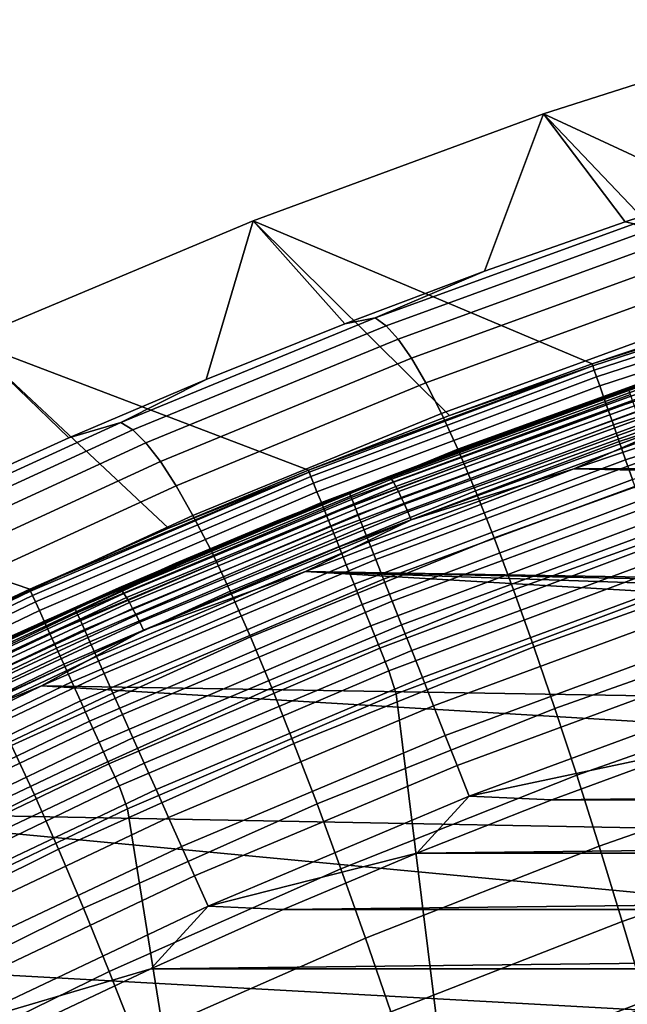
# Model space of a CAD drawing. Header units: metres. Extents: x -109 to 109, y -342 to 66.
# Tile 330 of 512: x -11.65 to -9.13, y 23.85 to 27.94. Entities that reach past the tile are written whole.
import ezdxf

# ---------------------------------------------------------------- set-up
doc = ezdxf.new("R2010")
doc.units = ezdxf.units.M
doc.layers.add('solid_K_24_62_16_000B91', color=7, linetype='CONTINUOUS')

msp = doc.modelspace()

# ---------------------------------------------------------------- linework, layer by layer
at = {"layer": 'solid_K_24_62_16_000B91'}
for points in [[(-7.469858, 27.074324, 30.034899), (-8.250497, 27.942127), (-9.476402, 27.550518), (-8.075337, 26.899939, 30.034899)], [(-8.545745, 27.293789, -15.302665), (-9.13571, 27.101006, -15.330196), (-9.476402, 27.550518), (-8.250497, 27.942127)], [(-8.676752, 26.712015, 30.034899), (-9.476402, 27.550518), (-10.683621, 27.105228), (-9.273801, 26.510647, 30.034899)], [(-9.72142, 26.895372, -15.359515), (-10.3026, 26.676983, -15.390617), (-10.683621, 27.105228), (-9.476402, 27.550518)], [(-9.13571, 27.101006, -15.330196), (-9.72142, 26.895372, -15.359515), (-9.476402, 27.550518)], [(-8.676752, 26.712015, 30.034899), (-8.075337, 26.899939, 30.034899), (-9.476402, 27.550518)], [(-9.098793, 27.09318, -15.64144), (-9.13571, 27.101006, -15.330196), (-8.545745, 27.293789, -15.302665)], [(-9.86618, 26.295937, 30.034899), (-10.683621, 27.105228), (-11.870218, 26.606976), (-10.453595, 26.067991, 30.034899)], [(-10.878968, 26.445932, -15.423494), (-11.450244, 26.202328, -15.458148), (-11.870218, 26.606976), (-10.683621, 27.105228)], [(-10.3026, 26.676983, -15.390617), (-10.878968, 26.445932, -15.423494), (-10.683621, 27.105228)], [(-9.86618, 26.295937, 30.034899), (-9.273801, 26.510647, 30.034899), (-10.683621, 27.105228)], [(-9.098793, 27.09318, -15.64144), (-10.176395, 26.7013, -15.741787), (-9.72142, 26.895372, -15.359515), (-9.13571, 27.101006, -15.330196)], [(-10.176395, 26.7013, -15.741787), (-9.098793, 27.09318, -15.64144), (-9.05722, 27.060034, -16.116529), (-10.130733, 26.669012, -16.209549)], [(-10.130733, 26.669012, -16.209549), (-9.05722, 27.060034, -16.116529), (-9.011286, 27.002827, -16.588821), (-10.080185, 26.61314, -16.67448)], [(-10.080185, 26.61314, -16.67448), (-9.011286, 27.002827, -16.588821), (-8.961097, 26.92161, -17.057009), (-10.024866, 26.53373, -17.13529)], [(-10.024866, 26.53373, -17.13529), (-8.961097, 26.92161, -17.057009), (-8.906757, 26.816431, -17.519785), (-9.964892, 26.43083, -17.590696)], [(-10.176395, 26.7013, -15.741787), (-10.3026, 26.676983, -15.390617), (-9.72142, 26.895372, -15.359515)], [(-8.073108, 26.891418, 30.136866), (-8.676752, 26.712015, 30.034899), (-9.273801, 26.510647, 30.034899)], [(-9.271177, 26.502241, 30.136866), (-8.073108, 26.891418, 30.136866), (-9.273801, 26.510647, 30.034899)], [(-9.264837, 26.484116, 30.237499), (-8.067587, 26.873028, 30.237499), (-8.073108, 26.891418, 30.136866), (-9.271177, 26.502241, 30.136866)], [(-8.067587, 26.873028, 30.237499), (-9.264837, 26.484116, 30.237499), (-9.25513, 26.456366, 30.335642), (-8.059134, 26.844872, 30.335642)], [(-8.059134, 26.844872, 30.335642), (-9.25513, 26.456366, 30.335642), (-9.242157, 26.419285, 30.430262), (-8.047838, 26.807245, 30.430262)], [(-9.964892, 26.43083, -17.590696), (-8.906757, 26.816431, -17.519785), (-8.848375, 26.68734, -17.975842), (-9.900382, 26.304487, -18.03941)], [(-8.047838, 26.807245, 30.430262), (-9.242157, 26.419285, 30.430262), (-9.226056, 26.373259, 30.520365), (-8.033817, 26.760544, 30.520365)], [(-8.033817, 26.760544, 30.520365), (-9.226056, 26.373259, 30.520365), (-9.206996, 26.318773, 30.605007), (-8.01722, 26.705257, 30.605007)], [(-10.176395, 26.7013, -15.741787), (-11.233723, 26.267035, -15.850263), (-10.878968, 26.445932, -15.423494), (-10.3026, 26.676983, -15.390617)], [(-11.233723, 26.267035, -15.850263), (-10.176395, 26.7013, -15.741787), (-10.130733, 26.669012, -16.209549), (-11.184263, 26.235685, -16.310076)], [(-11.184263, 26.235685, -16.310076), (-10.130733, 26.669012, -16.209549), (-10.080185, 26.61314, -16.67448), (-11.129406, 26.181274, -16.767019)], [(-9.900382, 26.304487, -18.03941), (-8.848375, 26.68734, -17.975842), (-8.786059, 26.534397, -18.42388), (-9.831454, 26.154764, -18.480146)], [(-8.307217, 26.674368, 47.305363), (-9.452274, 26.291367, 47.221363), (-9.838497, 26.149643, 83.426178), (-8.652477, 26.56465, 83.426178)], [(-8.976329, 26.456751, 47.241062), (-9.452274, 26.291367, 47.221363), (-8.307217, 26.674368, 47.305363)], [(-8.01722, 26.705257, 30.605007), (-9.206996, 26.318773, 30.605007), (-9.185175, 26.256399, 30.683298), (-7.998219, 26.641968, 30.683298)], [(-7.998219, 26.641968, 30.683298), (-9.185175, 26.256399, 30.683298), (-9.160825, 26.18679, 30.754417), (-7.977015, 26.571337, 30.754417)], [(-11.035748, 25.826925, 30.034899), (-11.870218, 26.606976), (-13.033423, 26.056919), (-11.612348, 25.572861, 30.034899)], [(-11.450244, 26.202328, -15.458148), (-12.016169, 25.946272, -15.494599), (-11.870218, 26.606976)], [(-11.035748, 25.826925, 30.034899), (-10.453595, 26.067991, 30.034899), (-11.870218, 26.606976)], [(-11.129406, 26.181274, -16.767019), (-10.080185, 26.61314, -16.67448), (-10.024866, 26.53373, -17.13529), (-11.069277, 26.103844, -17.219828)], [(-9.120394, 26.401478, 83.562515), (-8.652477, 26.56465, 83.426178), (-9.838497, 26.149643, 83.426178)], [(-7.977015, 26.571337, 30.754417), (-9.160825, 26.18679, 30.754417), (-9.134198, 26.11068, 30.817619), (-7.95383, 26.494108, 30.817619)], [(-11.069277, 26.103844, -17.219828), (-10.024866, 26.53373, -17.13529), (-9.964892, 26.43083, -17.590696), (-11.004003, 26.003439, -17.667236)], [(-9.271177, 26.502241, 30.136866), (-9.86618, 26.295937, 30.034899), (-10.453595, 26.067991, 30.034899)], [(-10.450584, 26.059715, 30.136866), (-9.271177, 26.502241, 30.136866), (-10.453595, 26.067991, 30.034899)], [(-10.443438, 26.041893, 30.237499), (-9.264837, 26.484116, 30.237499), (-9.271177, 26.502241, 30.136866), (-10.450584, 26.059715, 30.136866)], [(-9.271177, 26.502241, 30.136866), (-9.273801, 26.510647, 30.034899), (-9.86618, 26.295937, 30.034899)], [(-9.831454, 26.154764, -18.480146), (-8.786059, 26.534397, -18.42388), (-8.719973, 26.358004, -18.862715), (-9.758288, 25.982046, -18.911749)], [(-9.264837, 26.484116, 30.237499), (-10.443438, 26.041893, 30.237499), (-10.432495, 26.014606, 30.335642), (-9.25513, 26.456366, 30.335642)], [(-7.95383, 26.494108, 30.817619), (-9.134198, 26.11068, 30.817619), (-9.105577, 26.028864, 30.872238), (-7.928907, 26.411091, 30.872238)], [(-11.233723, 26.267035, -15.850263), (-11.450244, 26.202328, -15.458148), (-10.878968, 26.445932, -15.423494)], [(-11.004003, 26.003439, -17.667236), (-9.964892, 26.43083, -17.590696), (-9.900382, 26.304487, -18.03941), (-10.933708, 25.88011, -18.107979)], [(-9.25513, 26.456366, 30.335642), (-10.432495, 26.014606, 30.335642), (-10.417872, 25.978144, 30.430262), (-9.242157, 26.419285, 30.430262)], [(-8.976329, 26.456751, 47.241062), (-10.119171, 26.042027, 47.14912), (-9.452274, 26.291367, 47.221363)], [(-8.972191, 26.453148, 47.202164), (-10.11451, 26.038614, 47.110264), (-10.119171, 26.042027, 47.14912), (-8.976329, 26.456751, 47.241062)], [(-8.966496, 26.444735, 47.164219), (-10.108093, 26.030462, 47.072376), (-10.11451, 26.038614, 47.110264), (-8.972191, 26.453148, 47.202164)], [(-8.959341, 26.431658, 47.127876), (-10.100034, 26.017714, 47.036106), (-10.108093, 26.030462, 47.072376), (-8.966496, 26.444735, 47.164219)], [(-8.950851, 26.414139, 47.093758), (-10.090469, 26.000586, 47.002075), (-10.100034, 26.017714, 47.036106), (-8.959341, 26.431658, 47.127876)], [(-9.349837, 26.074324, 46.928566), (-8.21716, 26.453129, 47.012543), (9.349916, 26.074295, 46.928558)], [(-8.894105, 26.272797, 46.97514), (-8.21716, 26.453129, 47.012543), (-9.349837, 26.074324, 46.928566)], [(-9.242157, 26.419285, 30.430262), (-10.417872, 25.978144, 30.430262), (-10.399724, 25.932888, 30.520365), (-9.226056, 26.373259, 30.520365)], [(-9.120394, 26.401478, 83.562515), (-9.838497, 26.149643, 83.426178), (-10.282165, 25.972147, 83.562515)], [(-9.120394, 26.401478, 83.562515), (-10.282165, 25.972147, 83.562515), (-10.275194, 25.954496, 83.699898), (-9.114211, 26.383535, 83.699898)], [(-9.114211, 26.383535, 83.699898), (-10.275194, 25.954496, 83.699898), (-10.263594, 25.925119, 83.834938), (-9.103921, 26.353674, 83.834938)], [(-8.941171, 26.392481, 47.06245), (-10.079563, 25.979372, 46.970867), (-10.090469, 26.000586, 47.002075), (-8.950851, 26.414139, 47.093758)], [(-8.930466, 26.367054, 47.034489), (-10.067503, 25.954437, 46.943012), (-10.079563, 25.979372, 46.970867), (-8.941171, 26.392481, 47.06245)], [(-9.226056, 26.373259, 30.520365), (-10.399724, 25.932888, 30.520365), (-10.378238, 25.879313, 30.605007), (-9.206996, 26.318773, 30.605007)], [(-9.103921, 26.353674, 83.834938), (-10.263594, 25.925119, 83.834938), (-10.24746, 25.884268, 83.966492), (-9.089611, 26.312149, 83.966492)], [(-8.918919, 26.338295, 47.010353), (-10.054495, 25.926207, 46.918995), (-10.067503, 25.954437, 46.943012), (-8.930466, 26.367054, 47.034489)], [(-8.906729, 26.306694, 46.990456), (-10.040763, 25.895166, 46.899223), (-10.054495, 25.926207, 46.918995), (-8.918919, 26.338295, 47.010353)], [(-9.758288, 25.982046, -18.911749), (-8.719973, 26.358004, -18.862715), (-8.650333, 26.158897, -19.291298), (-9.681129, 25.787064, -19.333178)], [(-10.933708, 25.88011, -18.107979), (-9.900382, 26.304487, -18.03941), (-9.831454, 26.154764, -18.480146), (-10.858523, 25.733912, -18.540798)], [(-9.206996, 26.318773, 30.605007), (-10.378238, 25.879313, 30.605007), (-10.353642, 25.81798, 30.683298), (-9.185175, 26.256399, 30.683298)], [(-9.089611, 26.312149, 83.966492), (-10.24746, 25.884268, 83.966492), (-10.226934, 25.832289, 84.093422), (-9.071404, 26.259314, 84.093422)], [(-8.894105, 26.272797, 46.97514), (-10.026542, 25.861849, 46.884037), (-10.040763, 25.895166, 46.899223), (-8.906729, 26.306694, 46.990456)], [(-11.233723, 26.267035, -15.850263), (-12.269276, 25.791765, -15.966279), (-12.016169, 25.946272, -15.494599), (-11.450244, 26.202328, -15.458148)], [(-12.269276, 25.791765, -15.966279), (-11.233723, 26.267035, -15.850263), (-11.184263, 26.235685, -16.310076), (-12.216304, 25.761431, -16.417553)], [(-9.452274, 26.291367, 47.221363), (-10.580677, 25.85898, 47.12653), (-11.004703, 25.681845, 83.426178), (-9.838497, 26.149643, 83.426178)], [(-10.119171, 26.042027, 47.14912), (-10.580677, 25.85898, 47.12653), (-9.452274, 26.291367, 47.221363)], [(-9.185175, 26.256399, 30.683298), (-10.353642, 25.81798, 30.683298), (-10.326194, 25.749533, 30.754417), (-9.160825, 26.18679, 30.754417)], [(-9.071404, 26.259314, 84.093422), (-10.226934, 25.832289, 84.093422), (-10.202189, 25.769629, 84.214653), (-9.049455, 26.19562, 84.214653)], [(-8.894105, 26.272797, 46.97514), (-9.349837, 26.074324, 46.928566), (-10.026542, 25.861849, 46.884037)], [(-12.216304, 25.761431, -16.417553), (-11.184263, 26.235685, -16.310076), (-11.129406, 26.181274, -16.767019), (-12.157441, 25.708593, -16.865919)], [(-12.157441, 25.708593, -16.865919), (-11.129406, 26.181274, -16.767019), (-11.069277, 26.103844, -17.219828), (-12.092823, 25.633303, -17.310135)], [(-9.160825, 26.18679, 30.754417), (-10.326194, 25.749533, 30.754417), (-10.296181, 25.674692, 30.817619), (-9.134198, 26.11068, 30.817619)], [(-9.049455, 26.19562, 84.214653), (-10.202189, 25.769629, 84.214653), (-10.173438, 25.696823, 84.32914), (-9.023952, 26.121613, 84.32914)], [(-10.282165, 25.972147, 83.562515), (-9.838497, 26.149643, 83.426178), (-11.004703, 25.681845, 83.426178)], [(-10.858523, 25.733912, -18.540798), (-9.831454, 26.154764, -18.480146), (-9.758288, 25.982046, -18.911749), (-10.778645, 25.565224, -18.96455)], [(-9.681129, 25.787064, -19.333178), (-8.650333, 26.158897, -19.291298), (-8.577364, 25.937838, -19.708576), (-9.600222, 25.570553, -19.743404)], [(-12.092823, 25.633303, -17.310135), (-11.069277, 26.103844, -17.219828), (-11.004003, 26.003439, -17.667236), (-12.022583, 25.535597, -17.748957)], [(-9.134198, 26.11068, 30.817619), (-10.296181, 25.674692, 30.817619), (-10.263918, 25.594244, 30.872238), (-9.105577, 26.028864, 30.872238)], [(-9.023952, 26.121613, 84.32914), (-10.173438, 25.696823, 84.32914), (-10.140925, 25.614492, 84.435905), (-8.995112, 26.037926, 84.435905)], [(-12.183103, 25.305925, 30.034899), (-11.612348, 25.572861, 30.034899), (-13.033423, 26.056919)], [(-10.450584, 26.059715, 30.136866), (-11.035748, 25.826925, 30.034899), (-11.612348, 25.572861, 30.034899)], [(-11.608955, 25.564735, 30.136866), (-10.450584, 26.059715, 30.136866), (-11.612348, 25.572861, 30.034899)], [(-11.601016, 25.547251, 30.237499), (-10.443438, 26.041893, 30.237499), (-10.450584, 26.059715, 30.136866), (-11.608955, 25.564735, 30.136866)], [(-10.450584, 26.059715, 30.136866), (-10.453595, 26.067991, 30.034899), (-11.035748, 25.826925, 30.034899)], [(-9.349837, 26.074324, 46.928566), (10.466138, 25.646633, 46.833748), (0.000041, 25.471983, 46.795029), (-10.46606, 25.646666, 46.833755)], [(-10.026542, 25.861849, 46.884037), (-9.349837, 26.074324, 46.928566), (-10.46606, 25.646666, 46.833755)], [(-9.349837, 26.074324, 46.928566), (9.349916, 26.074295, 46.928558), (10.466138, 25.646633, 46.833748)], [(-10.443438, 26.041893, 30.237499), (-11.601016, 25.547251, 30.237499), (-11.588861, 25.520483, 30.335642), (-10.432495, 26.014606, 30.335642)], [(-10.432495, 26.014606, 30.335642), (-11.588861, 25.520483, 30.335642), (-11.572618, 25.484713, 30.430262), (-10.417872, 25.978144, 30.430262)], [(-10.119171, 26.042027, 47.14912), (-11.242113, 25.578432, 47.046341), (-10.580677, 25.85898, 47.12653)], [(-10.11451, 26.038614, 47.110264), (-11.236938, 25.57523, 47.007534), (-11.242113, 25.578432, 47.046341), (-10.119171, 26.042027, 47.14912)], [(-10.108093, 26.030462, 47.072376), (-11.229815, 25.567371, 46.969711), (-11.236938, 25.57523, 47.007534), (-10.11451, 26.038614, 47.110264)], [(-10.100034, 26.017714, 47.036106), (-11.220868, 25.554989, 46.933525), (-11.229815, 25.567371, 46.969711), (-10.108093, 26.030462, 47.072376)], [(-10.090469, 26.000586, 47.002075), (-11.21025, 25.538296, 46.89959), (-11.220868, 25.554989, 46.933525), (-10.100034, 26.017714, 47.036106)], [(-9.105577, 26.028864, 30.872238), (-10.263918, 25.594244, 30.872238), (-10.229745, 25.509029, 30.917702), (-9.07526, 25.942204, 30.917702)], [(-8.995112, 26.037926, 84.435905), (-10.140925, 25.614492, 84.435905), (-10.10493, 25.523344, 84.534042), (-8.963184, 25.945272, 84.534042)], [(-12.022583, 25.535597, -17.748957), (-11.004003, 26.003439, -17.667236), (-10.933708, 25.88011, -18.107979), (-11.946856, 25.415525, -18.181145)], [(-10.417872, 25.978144, 30.430262), (-11.572618, 25.484713, 30.430262), (-11.552457, 25.440315, 30.520365), (-10.399724, 25.932888, 30.520365)], [(-10.282165, 25.972147, 83.562515), (-11.004703, 25.681845, 83.426178), (-11.423807, 25.491848, 83.562515)], [(-10.282165, 25.972147, 83.562515), (-11.423807, 25.491848, 83.562515), (-11.416063, 25.474524, 83.699898), (-10.275194, 25.954496, 83.699898)], [(-10.079563, 25.979372, 46.970867), (-11.198142, 25.517578, 46.868488), (-11.21025, 25.538296, 46.89959), (-10.090469, 26.000586, 47.002075)], [(-10.067503, 25.954437, 46.943012), (-11.184753, 25.493191, 46.840759), (-11.198142, 25.517578, 46.868488), (-10.079563, 25.979372, 46.970867)], [(-10.778645, 25.565224, -18.96455), (-9.758288, 25.982046, -18.911749), (-9.681129, 25.787064, -19.333178), (-10.69434, 25.37476, -19.378222)], [(-10.399724, 25.932888, 30.520365), (-11.552457, 25.440315, 30.520365), (-11.52859, 25.387756, 30.605007), (-10.378238, 25.879313, 30.605007)], [(-10.275194, 25.954496, 83.699898), (-11.416063, 25.474524, 83.699898), (-11.403174, 25.445688, 83.834938), (-10.263594, 25.925119, 83.834938)], [(-10.054495, 25.926207, 46.918995), (-11.170313, 25.465553, 46.816872), (-11.184753, 25.493191, 46.840759), (-10.067503, 25.954437, 46.943012)], [(-9.07526, 25.942204, 30.917702), (-10.229745, 25.509029, 30.917702), (-10.194019, 25.419945, 30.953533), (-9.043567, 25.851606, 30.953533)], [(-8.963184, 25.945272, 84.534042), (-10.10493, 25.523344, 84.534042), (-10.065759, 25.424152, 84.622704), (-8.928439, 25.844446, 84.622704)], [(-9.600222, 25.570553, -19.743404), (-8.577364, 25.937838, -19.708576), (-8.501287, 25.69558, -20.113501), (-9.515812, 25.33326, -20.141397)], [(-10.263594, 25.925119, 83.834938), (-11.403174, 25.445688, 83.834938), (-11.38525, 25.40559, 83.966492), (-10.24746, 25.884268, 83.966492)], [(-10.040763, 25.895166, 46.899223), (-11.155068, 25.435137, 46.797237), (-11.170313, 25.465553, 46.816872), (-10.054495, 25.926207, 46.918995)], [(-10.026542, 25.861849, 46.884037), (-11.13928, 25.402466, 46.782192), (-11.155068, 25.435137, 46.797237), (-10.040763, 25.895166, 46.899223)], [(-10.580677, 25.85898, 47.12653), (-11.69037, 25.377851, 47.021008), (-12.148746, 25.162195, 83.426178), (-11.004703, 25.681845, 83.426178)], [(-11.946856, 25.415525, -18.181145), (-10.933708, 25.88011, -18.107979), (-10.858523, 25.733912, -18.540798), (-11.865783, 25.273142, -18.605459)], [(-11.242113, 25.578432, 47.046341), (-11.69037, 25.377851, 47.021008), (-10.580677, 25.85898, 47.12653)], [(-10.378238, 25.879313, 30.605007), (-11.52859, 25.387756, 30.605007), (-11.501267, 25.327589, 30.683298), (-10.353642, 25.81798, 30.683298)], [(-10.24746, 25.884268, 83.966492), (-11.38525, 25.40559, 83.966492), (-11.362445, 25.35457, 84.093422), (-10.226934, 25.832289, 84.093422)], [(-10.026542, 25.861849, 46.884037), (-10.46606, 25.646666, 46.833755), (-11.13928, 25.402466, 46.782192)], [(-9.043567, 25.851606, 30.953533), (-10.194019, 25.419945, 30.953533), (-10.157117, 25.327925, 30.979355), (-9.010829, 25.758024, 30.979355)], [(-10.353642, 25.81798, 30.683298), (-11.501267, 25.327589, 30.683298), (-11.470777, 25.260443, 30.754417), (-10.326194, 25.749533, 30.754417)], [(-10.226934, 25.832289, 84.093422), (-11.362445, 25.35457, 84.093422), (-11.334952, 25.293066, 84.214653), (-10.202189, 25.769629, 84.214653)], [(-8.928439, 25.844446, 84.622704), (-10.065759, 25.424152, 84.622704), (-10.023747, 25.31777, 84.701141), (-8.891175, 25.736309, 84.701141)], [(-10.202189, 25.769629, 84.214653), (-11.334952, 25.293066, 84.214653), (-11.303009, 25.221603, 84.32914), (-10.173438, 25.696823, 84.32914)], [(-10.69434, 25.37476, -19.378222), (-9.681129, 25.787064, -19.333178), (-9.600222, 25.570553, -19.743404), (-10.605877, 25.16324, -19.7808)], [(-11.865783, 25.273142, -18.605459), (-10.858523, 25.733912, -18.540798), (-10.778645, 25.565224, -18.96455), (-11.779572, 25.108818, -19.020786)], [(-10.326194, 25.749533, 30.754417), (-11.470777, 25.260443, 30.754417), (-11.437437, 25.187025, 30.817619), (-10.296181, 25.674692, 30.817619)], [(-9.010829, 25.758024, 30.979355), (-10.157117, 25.327925, 30.979355), (-10.119424, 25.233936, 30.994898), (-8.97739, 25.662439, 30.994898)], [(-8.891175, 25.736309, 84.701141), (-10.023747, 25.31777, 84.701141), (-9.979256, 25.205103, 84.768677), (-8.851709, 25.621786, 84.768677)], [(-10.173438, 25.696823, 84.32914), (-11.303009, 25.221603, 84.32914), (-11.266887, 25.140791, 84.435905), (-10.140925, 25.614492, 84.435905)], [(-9.515812, 25.33326, -20.141397), (-8.501287, 25.69558, -20.113501), (-8.422321, 25.43288, -20.505022), (-9.428146, 25.075924, -20.526127)], [(-11.423807, 25.491848, 83.562515), (-11.004703, 25.681845, 83.426178), (-12.148746, 25.162195, 83.426178)], [(-10.46606, 25.646666, 46.833755), (-3.464518, 25.237679, 46.743084), (-4.607924, 25.055954, 46.702797), (-11.563796, 25.170786, 46.728256)], [(-11.13928, 25.402466, 46.782192), (-10.46606, 25.646666, 46.833755), (-11.563796, 25.170786, 46.728256)], [(-10.296181, 25.674692, 30.817619), (-11.437437, 25.187025, 30.817619), (-11.401598, 25.108103, 30.872238), (-10.263918, 25.594244, 30.872238)], [(-10.46606, 25.646666, 46.833755), (0.000041, 25.471983, 46.795029), (-1.158083, 25.445913, 46.789249)], [(-10.46606, 25.646666, 46.833755), (-1.158083, 25.445913, 46.789249), (-2.313755, 25.367758, 46.771923)], [(-10.46606, 25.646666, 46.833755), (-2.313755, 25.367758, 46.771923), (-3.464518, 25.237679, 46.743084)], [(-8.97739, 25.662439, 30.994898), (-10.119424, 25.233936, 30.994898), (-10.088387, 25.13769, 31), (-8.949906, 25.565174, 31)], [(-10.140925, 25.614492, 84.435905), (-11.266887, 25.140791, 84.435905), (-11.226894, 25.051323, 84.534042), (-10.10493, 25.523344, 84.534042)], [(-8.851709, 25.621786, 84.768677), (-9.979256, 25.205103, 84.768677), (-9.932662, 25.087116, 84.824738), (-8.810381, 25.501854, 84.824738)], [(-11.608955, 25.564735, 30.136866), (-12.183103, 25.305925, 30.034899), (-12.747725, 25.026253, 30.034899)], [(-12.743959, 25.018293, 30.136866), (-11.608955, 25.564735, 30.136866), (-12.747725, 25.026253, 30.034899)], [(-12.735244, 25.001183, 30.237499), (-11.601016, 25.547251, 30.237499), (-11.608955, 25.564735, 30.136866), (-12.743959, 25.018293, 30.136866)], [(-11.242113, 25.578432, 47.046341), (-12.343015, 25.066978, 46.932957), (-11.69037, 25.377851, 47.021008)], [(-11.236938, 25.57523, 47.007534), (-12.337337, 25.064011, 46.894199), (-12.343015, 25.066978, 46.932957), (-11.242113, 25.578432, 47.046341)], [(-11.229815, 25.567371, 46.969711), (-12.329523, 25.056473, 46.856449), (-12.337337, 25.064011, 46.894199), (-11.236938, 25.57523, 47.007534)], [(-11.220868, 25.554989, 46.933525), (-12.319707, 25.044493, 46.820351), (-12.329523, 25.056473, 46.856449), (-11.229815, 25.567371, 46.969711)], [(-11.608955, 25.564735, 30.136866), (-11.612348, 25.572861, 30.034899), (-12.183103, 25.305925, 30.034899)], [(-11.779572, 25.108818, -19.020786), (-10.778645, 25.565224, -18.96455), (-10.69434, 25.37476, -19.378222), (-11.688516, 24.923243, -19.42613)], [(-10.263918, 25.594244, 30.872238), (-11.401598, 25.108103, 30.872238), (-11.363637, 25.024508, 30.917702), (-10.229745, 25.509029, 30.917702)], [(-10.605877, 25.16324, -19.7808), (-9.600222, 25.570553, -19.743404), (-9.515812, 25.33326, -20.141397), (-10.513526, 24.931391, -20.171274)], [(-8.669803, 22.379332, 31), (-8.949906, 25.565174, 31), (-10.088387, 25.13769, 31), (-9.694056, 21.95507, 31)], [(-11.601016, 25.547251, 30.237499), (-12.735244, 25.001183, 30.237499), (-12.7219, 24.974987, 30.335642), (-11.588861, 25.520483, 30.335642)], [(-11.588861, 25.520483, 30.335642), (-12.7219, 24.974987, 30.335642), (-12.704068, 24.939981, 30.430262), (-11.572618, 25.484713, 30.430262)], [(-11.21025, 25.538296, 46.89959), (-12.308059, 25.028278, 46.786522), (-12.319707, 25.044493, 46.820351), (-11.220868, 25.554989, 46.933525)], [(-11.198142, 25.517578, 46.868488), (-12.294776, 25.008108, 46.755543), (-12.308059, 25.028278, 46.786522), (-11.21025, 25.538296, 46.89959)], [(-10.10493, 25.523344, 84.534042), (-11.226894, 25.051323, 84.534042), (-11.183374, 24.953962, 84.622704), (-10.065759, 25.424152, 84.622704)], [(-11.572618, 25.484713, 30.430262), (-12.704068, 24.939981, 30.430262), (-12.681936, 24.896534, 30.520365), (-11.552457, 25.440315, 30.520365)], [(-11.423807, 25.491848, 83.562515), (-12.148746, 25.162195, 83.426178), (-12.543088, 24.961521, 83.562515)], [(-11.423807, 25.491848, 83.562515), (-12.543088, 24.961521, 83.562515), (-12.534585, 24.944555, 83.699898), (-11.416063, 25.474524, 83.699898)], [(-11.184753, 25.493191, 46.840759), (-12.280088, 24.984324, 46.727943), (-12.294776, 25.008108, 46.755543), (-11.198142, 25.517578, 46.868488)], [(-11.170313, 25.465553, 46.816872), (-12.264246, 24.957336, 46.704201), (-12.280088, 24.984324, 46.727943), (-11.184753, 25.493191, 46.840759)], [(-10.229745, 25.509029, 30.917702), (-11.363637, 25.024508, 30.917702), (-11.323952, 24.937115, 30.953533), (-10.194019, 25.419945, 30.953533)], [(-8.810381, 25.501854, 84.824738), (-9.932662, 25.087116, 84.824738), (-9.884365, 24.964819, 84.868843), (-8.767541, 25.377539, 84.868843)], [(-11.552457, 25.440315, 30.520365), (-12.681936, 24.896534, 30.520365), (-12.655736, 24.845098, 30.605007), (-11.52859, 25.387756, 30.605007)], [(-11.416063, 25.474524, 83.699898), (-12.534585, 24.944555, 83.699898), (-12.520433, 24.916319, 83.834938), (-11.403174, 25.445688, 83.834938)], [(-11.403174, 25.445688, 83.834938), (-12.520433, 24.916319, 83.834938), (-12.500753, 24.877052, 83.966492), (-11.38525, 25.40559, 83.966492)], [(-11.155068, 25.435137, 46.797237), (-12.247521, 24.927608, 46.684719), (-12.264246, 24.957336, 46.704201), (-11.170313, 25.465553, 46.816872)], [(-11.38525, 25.40559, 83.966492), (-12.500753, 24.877052, 83.966492), (-12.475714, 24.827091, 84.093422), (-11.362445, 25.35457, 84.093422)], [(-11.13928, 25.402466, 46.782192), (-12.230202, 24.895649, 46.669834), (-12.247521, 24.927608, 46.684719), (-11.155068, 25.435137, 46.797237)], [(-11.13928, 25.402466, 46.782192), (-11.563796, 25.170786, 46.728256), (-12.230202, 24.895649, 46.669834)], [(-10.194019, 25.419945, 30.953533), (-11.323952, 24.937115, 30.953533), (-11.282959, 24.846844, 30.979355), (-10.157117, 25.327925, 30.979355)], [(-10.065759, 25.424152, 84.622704), (-11.183374, 24.953962, 84.622704), (-11.136699, 24.849543, 84.701141), (-10.023747, 25.31777, 84.701141)], [(-9.428146, 25.075924, -20.526127), (-8.422321, 25.43288, -20.505022), (-8.340692, 25.150496, -20.882093), (-9.337471, 24.799286, -20.896563)], [(-11.52859, 25.387756, 30.605007), (-12.655736, 24.845098, 30.605007), (-12.625742, 24.786217, 30.683298), (-11.501267, 25.327589, 30.683298)], [(-11.688516, 24.923243, -19.42613), (-10.69434, 25.37476, -19.378222), (-10.605877, 25.16324, -19.7808), (-11.592902, 24.717125, -19.820499)], [(-8.767541, 25.377539, 84.868843), (-9.884365, 24.964819, 84.868843), (-9.83478, 24.839254, 84.900612), (-8.723558, 25.249903, 84.900612)], [(-11.501267, 25.327589, 30.683298), (-12.625742, 24.786217, 30.683298), (-12.59227, 24.720507, 30.754417), (-11.470777, 25.260443, 30.754417)], [(-11.362445, 25.35457, 84.093422), (-12.475714, 24.827091, 84.093422), (-12.445527, 24.766863, 84.214653), (-11.334952, 25.293066, 84.214653)], [(-10.157117, 25.327925, 30.979355), (-11.282959, 24.846844, 30.979355), (-11.241089, 24.754641, 30.994898), (-10.119424, 25.233936, 30.994898)], [(-10.023747, 25.31777, 84.701141), (-11.136699, 24.849543, 84.701141), (-11.087266, 24.738953, 84.768677), (-9.979256, 25.205103, 84.768677)], [(-10.513526, 24.931391, -20.171274), (-9.515812, 25.33326, -20.141397), (-9.428146, 25.075924, -20.526127), (-10.417557, 24.679937, -20.548635)], [(-11.334952, 25.293066, 84.214653), (-12.445527, 24.766863, 84.214653), (-12.410454, 24.696884, 84.32914), (-11.303009, 25.221603, 84.32914)], [(-11.470777, 25.260443, 30.754417), (-12.59227, 24.720507, 30.754417), (-12.555671, 24.648657, 30.817619), (-11.437437, 25.187025, 30.817619)], [(-10.119424, 25.233936, 30.994898), (-11.241089, 24.754641, 30.994898), (-11.206532, 24.659534, 31), (-10.088387, 25.13769, 31)], [(-8.723558, 25.249903, 84.900612), (-9.83478, 24.839254, 84.900612), (-9.784328, 24.711496, 84.919785), (-8.678807, 25.120039, 84.919785)], [(-11.303009, 25.221603, 84.32914), (-12.410454, 24.696884, 84.32914), (-12.370792, 24.617748, 84.435905), (-11.266887, 25.140791, 84.435905)], [(-9.979256, 25.205103, 84.768677), (-11.087266, 24.738953, 84.768677), (-11.0355, 24.623144, 84.824738), (-9.932662, 25.087116, 84.824738)], [(-11.563796, 25.170786, 46.728256), (-5.741538, 24.822968, 46.651146), (-6.862951, 24.539217, 46.588238), (-12.641023, 24.647402, 46.612225)], [(-12.230202, 24.895649, 46.669834), (-11.563796, 25.170786, 46.728256), (-12.641023, 24.647402, 46.612225)], [(-11.437437, 25.187025, 30.817619), (-12.555671, 24.648657, 30.817619), (-12.516328, 24.571423, 30.872238), (-11.401598, 25.108103, 30.872238)], [(-11.592902, 24.717125, -19.820499), (-10.605877, 25.16324, -19.7808), (-10.513526, 24.931391, -20.171274), (-11.493026, 24.491169, -20.202906)], [(-11.563796, 25.170786, 46.728256), (-4.607924, 25.055954, 46.702797), (-5.741538, 24.822968, 46.651146)], [(-9.337471, 24.799286, -20.896563), (-8.340692, 25.150496, -20.882093), (-8.256617, 24.849184, -21.243666), (-9.244033, 24.504087, -21.251673)], [(-11.266887, 25.140791, 84.435905), (-12.370792, 24.617748, 84.435905), (-12.326882, 24.530138, 84.534042), (-11.226894, 25.051323, 84.534042)], [(-9.694056, 21.95507, 31), (-10.088387, 25.13769, 31), (-11.206532, 24.659534, 31), (-10.697732, 21.48391, 31)], [(-8.678807, 25.120039, 84.919785), (-9.784328, 24.711496, 84.919785), (-8.87514, 24.904686, 84.926178)], [(-11.401598, 25.108103, 30.872238), (-12.516328, 24.571423, 30.872238), (-12.474656, 24.489614, 30.917702), (-11.363637, 25.024508, 30.917702)], [(-9.932662, 25.087116, 84.824738), (-11.0355, 24.623144, 84.824738), (-10.98184, 24.503101, 84.868843), (-9.884365, 24.964819, 84.868843)], [(-10.417557, 24.679937, -20.548635), (-9.428146, 25.075924, -20.526127), (-9.337471, 24.799286, -20.896563), (-10.318238, 24.409601, -20.911873)], [(-11.226894, 25.051323, 84.534042), (-12.326882, 24.530138, 84.534042), (-12.279098, 24.434797, 84.622704), (-11.183374, 24.953962, 84.622704)], [(-11.363637, 25.024508, 30.917702), (-12.474656, 24.489614, 30.917702), (-12.43109, 24.404091, 30.953533), (-11.323952, 24.937115, 30.953533)], [(-11.183374, 24.953962, 84.622704), (-12.279098, 24.434797, 84.622704), (-12.227849, 24.332542, 84.701141), (-11.136699, 24.849543, 84.701141)], [(-9.884365, 24.964819, 84.868843), (-10.98184, 24.503101, 84.868843), (-10.926749, 24.379852, 84.900612), (-9.83478, 24.839254, 84.900612)], [(-12.662216, 24.433781, -19.476606), (-11.688516, 24.923243, -19.42613), (-11.592902, 24.717125, -19.820499), (-12.559879, 24.233444, -19.862242)], [(-11.323952, 24.937115, 30.953533), (-12.43109, 24.404091, 30.953533), (-12.38609, 24.315748, 30.979355), (-11.282959, 24.846844, 30.979355)], [(-11.493026, 24.491169, -20.202906), (-10.513526, 24.931391, -20.171274), (-10.417557, 24.679937, -20.548635), (-11.389176, 24.246082, -20.572359)], [(-9.784328, 24.711496, 84.919785), (-9.441233, 24.696188, 84.926178), (-8.87514, 24.904686, 84.926178)], [(8.875132, 24.904688, 84.926178), (-8.87514, 24.904686, 84.926178), (-9.441233, 24.696188, 84.926178)], [(9.441224, 24.696192, 84.926178), (8.875132, 24.904688, 84.926178), (-9.441233, 24.696188, 84.926178)], [(-11.282959, 24.846844, 30.979355), (-12.38609, 24.315748, 30.979355), (-12.340126, 24.225515, 30.994898), (-11.241089, 24.754641, 30.994898)], [(-11.136699, 24.849543, 84.701141), (-12.227849, 24.332542, 84.701141), (-12.173573, 24.224249, 84.768677), (-11.087266, 24.738953, 84.768677)], [(-9.83478, 24.839254, 84.900612), (-10.926749, 24.379852, 84.900612), (-10.870695, 24.254454, 84.919785), (-9.784328, 24.711496, 84.919785)], [(-9.244033, 24.504087, -21.251673), (-8.256617, 24.849184, -21.243666), (-8.170321, 24.529699, -21.588688), (-9.148076, 24.191071, -21.590425)], [(-10.318238, 24.409601, -20.911873), (-9.337471, 24.799286, -20.896563), (-9.244033, 24.504087, -21.251673), (-10.21584, 24.121109, -21.259974)], [(-11.241089, 24.754641, 30.994898), (-12.340126, 24.225515, 30.994898), (-12.302062, 24.131685, 31), (-11.206532, 24.659534, 31)], [(-12.559879, 24.233444, -19.862242), (-11.592902, 24.717125, -19.820499), (-11.493026, 24.491169, -20.202906), (-12.452915, 24.0138, -20.236067)], [(-11.087266, 24.738953, 84.768677), (-12.173573, 24.224249, 84.768677), (-12.116735, 24.110842, 84.824738), (-11.0355, 24.623144, 84.824738)], [(-9.784328, 24.711496, 84.919785), (-10.870695, 24.254454, 84.919785), (-10.002538, 24.474815, 84.926178)], [(-9.784328, 24.711496, 84.919785), (-10.002538, 24.474815, 84.926178), (-9.441233, 24.696188, 84.926178)], [(-10.697732, 21.48391, 31), (-11.206532, 24.659534, 31), (-12.302062, 24.131685, 31), (-11.678498, 20.966942, 31)], [(-11.389176, 24.246082, -20.572359), (-10.417557, 24.679937, -20.548635), (-10.318238, 24.409601, -20.911873), (-11.281646, 23.982569, -20.927872)], [(9.441224, 24.696192, 84.926178), (-9.441233, 24.696188, 84.926178), (-10.002538, 24.474815, 84.926178)], [(10.002529, 24.474819, 84.926178), (9.441224, 24.696192, 84.926178), (-10.002538, 24.474815, 84.926178)], [(-12.641023, 24.647402, 46.612225), (-7.969777, 24.205305, 46.514214), (-9.05966, 23.821941, 46.429222), (-13.695733, 24.077311, 46.485836)], [(-12.641023, 24.647402, 46.612225), (-6.862951, 24.539217, 46.588238), (-7.969777, 24.205305, 46.514214)], [(-11.0355, 24.623144, 84.824738), (-12.116735, 24.110842, 84.824738), (-12.057818, 23.99329, 84.868843), (-10.98184, 24.503101, 84.868843)], [(-10.98184, 24.503101, 84.868843), (-12.057818, 23.99329, 84.868843), (-11.997329, 23.872601, 84.900612), (-10.926749, 24.379852, 84.900612)], [(-10.21584, 24.121109, -21.259974), (-9.244033, 24.504087, -21.251673), (-9.148076, 24.191071, -21.590425), (-10.110632, 23.815186, -21.591928)], [(-9.148076, 24.191071, -21.590425), (-8.170321, 24.529699, -21.588688), (-8.082023, 24.192802, -21.916111), (-9.049848, 23.860975, -21.911793)], [(-12.452915, 24.0138, -20.236067), (-11.493026, 24.491169, -20.202906), (-11.389176, 24.246082, -20.572359), (-12.341637, 23.775532, -20.597111)], [(-10.870695, 24.254454, 84.919785), (-10.558548, 24.240767, 84.926178), (-10.002538, 24.474815, 84.926178)], [(10.002529, 24.474819, 84.926178), (-10.002538, 24.474815, 84.926178), (-10.558548, 24.240767, 84.926178)], [(10.558539, 24.24077, 84.926178), (10.002529, 24.474819, 84.926178), (-10.558548, 24.240767, 84.926178)], [(-10.926749, 24.379852, 84.900612), (-11.997329, 23.872601, 84.900612), (-11.935783, 23.749802, 84.919785), (-10.870695, 24.254454, 84.919785)], [(-11.281646, 23.982569, -20.927872), (-10.318238, 24.409601, -20.911873), (-10.21584, 24.121109, -21.259974), (-11.170727, 23.701338, -21.268454)], [(-10.870695, 24.254454, 84.919785), (-11.935783, 23.749802, 84.919785), (-11.109193, 23.994074, 84.926178)], [(-10.870695, 24.254454, 84.919785), (-11.109193, 23.994074, 84.926178), (-10.558548, 24.240767, 84.926178)], [(-12.341637, 23.775532, -20.597111), (-11.389176, 24.246082, -20.572359), (-11.281646, 23.982569, -20.927872), (-12.226357, 23.519325, -20.944408)], [(10.558539, 24.24077, 84.926178), (-10.558548, 24.240767, 84.926178), (-11.109193, 23.994074, 84.926178)], [(11.109184, 23.99408, 84.926178), (10.558539, 24.24077, 84.926178), (-11.109193, 23.994074, 84.926178)], [(-10.110632, 23.815186, -21.591928), (-9.148076, 24.191071, -21.590425), (-9.049848, 23.860975, -21.911793), (-10.002883, 23.492554, -21.906727)], [(-7.969777, 24.205305, 46.514214), (-8.42682, 24.067339, 45.643486), (-9.49873, 23.664789, 45.643486), (-9.05966, 23.821941, 46.429222)], [(-11.170727, 23.701338, -21.268454), (-10.21584, 24.121109, -21.259974), (-10.110632, 23.815186, -21.591928), (-11.056711, 23.403091, -21.593115)], [(-13.695733, 24.077311, 46.485836), (-9.05966, 23.821941, 46.429222), (-10.130282, 23.389942, 46.33345), (-14.725932, 23.461391, 46.349293)], [(-8.42682, 24.067339, 45.643486), (-8.56585, 23.992617, 44.4907), (-9.653507, 23.576031, 44.4907), (-9.49873, 23.664789, 45.643486)], [(-12.226357, 23.519325, -20.944408), (-11.281646, 23.982569, -20.927872), (-11.170727, 23.701338, -21.268454), (-12.10739, 23.245869, -21.276995)], [(-11.935783, 23.749802, 84.919785), (-11.65398, 23.734957, 84.926178), (-11.109193, 23.994074, 84.926178)], [(11.109184, 23.99408, 84.926178), (-11.109193, 23.994074, 84.926178), (-11.65398, 23.734957, 84.926178)], [(11.653972, 23.734961, 84.926178), (11.109184, 23.99408, 84.926178), (-11.65398, 23.734957, 84.926178)], [(-8.56585, 23.992617, 44.4907), (-8.954296, 23.768967, 43.340183), (-10.01529, 23.341747, 43.340183), (-9.653507, 23.576031, 44.4907)], [(-10.002883, 23.492554, -21.906727), (-9.049848, 23.860975, -21.911793), (-8.949595, 23.514544, -22.214743), (-9.892863, 23.153936, -22.203358)]]:
    msp.add_3dface(points, dxfattribs=at)

doc.saveas('drawing.dxf')
